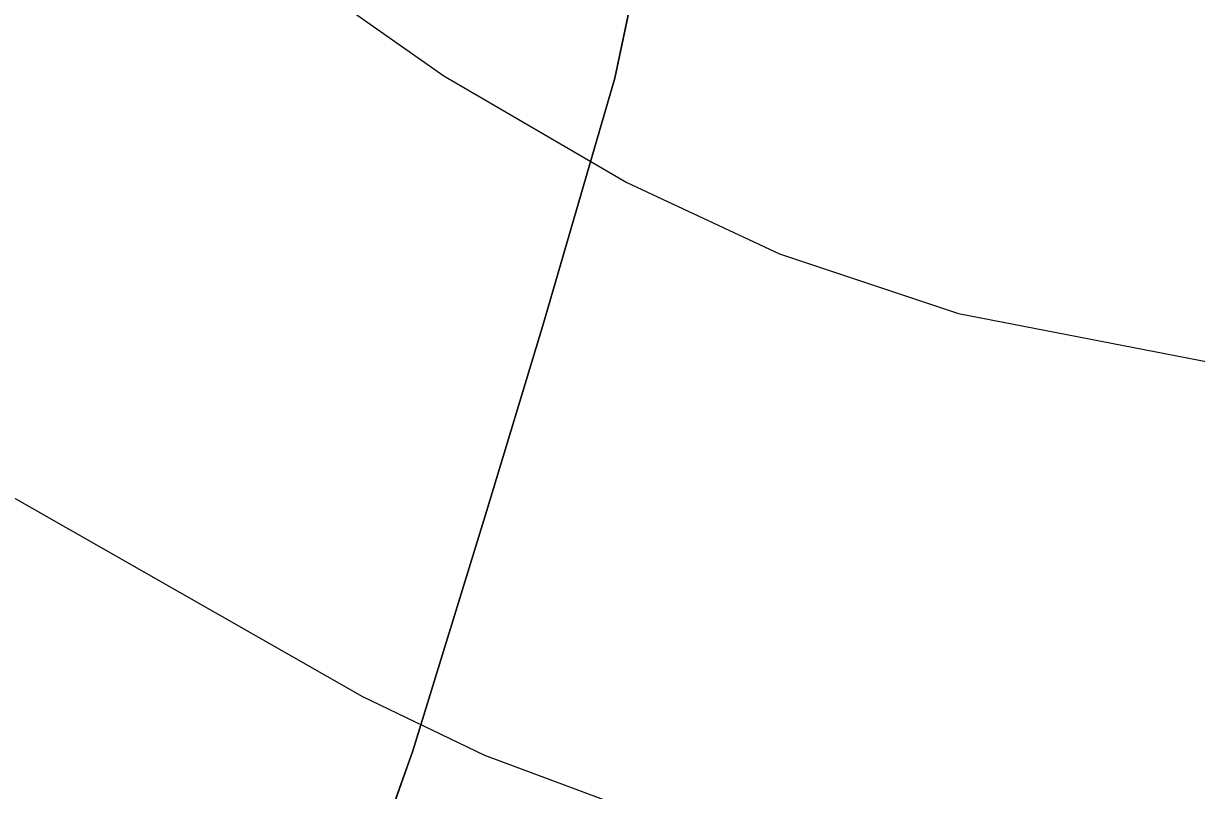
# Model space of a CAD drawing. Extents: x -662620 to -656370, y -1067090 to -1062990.
# Drawn here: x -658956.8 to -658890.8, y -1064356.9 to -1064313.8 of the extents above; entities that cross this region are included whole.
import ezdxf

# ---------------------------------------------------------------- set-up
doc = ezdxf.new("R2010")
doc.units = 0
for name, color, linetype in [('ORNÁ_PŮDA_-_STÁVAJÍCÍ', 7, 'Continuous'), ('OVOCNÝ_SAD_-_STÁVAJÍCÍ', 7, 'Continuous'), ('VRSTEVNICE_ZÁKLADNÍ', 7, 'Continuous')]:
    doc.layers.add(name, color=color, linetype=linetype)

msp = doc.modelspace()

# ---------------------------------------------------------------- linework, layer by layer
at = {"layer": 'ORNÁ_PŮDA_-_STÁVAJÍCÍ'}
for p, q in [((-658921.08, -1064305.32), (-658923.54, -1064316.91)), ((-658923.54, -1064316.91), (-658927.58, -1064330.79)), ((-658927.58, -1064330.79), (-658930.74, -1064341.24)), ((-658930.74, -1064341.24), (-658934.88, -1064354.69)), ((-658934.88, -1064354.69), (-658939.67, -1064368.06))]:
    msp.add_line(p, q, dxfattribs=at)
msp.add_lwpolyline([(-658889.46, -1064196.64), (-658900, -1064195.27), (-658903.94, -1064218.87), (-658907.71, -1064241.21), (-658910.84, -1064258.48), (-658914.87, -1064278.59), (-658918.76, -1064295.5), (-658921.08, -1064305.32), (-658923.54, -1064316.91), (-658927.58, -1064330.79), (-658930.74, -1064341.24), (-658934.88, -1064354.69), (-658939.67, -1064368.06), (-658943.62, -1064377.93), (-658950.35, -1064374.1), (-658962.33, -1064367.68), (-658976.82, -1064358.54), (-658982.2, -1064356.3), (-658971.82, -1064331.2), (-658960.21, -1064298.93), (-658956.55, -1064277.57), (-658952.46, -1064221.72), (-658950.18, -1064181.84)], dxfattribs=at)
at = {"layer": 'OVOCNÝ_SAD_-_STÁVAJÍCÍ'}
for p, q in [((-658923.54, -1064316.91), (-658921.08, -1064305.32)), ((-658927.58, -1064330.79), (-658923.54, -1064316.91)), ((-658930.74, -1064341.24), (-658927.58, -1064330.79)), ((-658934.88, -1064354.69), (-658930.74, -1064341.24)), ((-658939.67, -1064368.06), (-658934.88, -1064354.69))]:
    msp.add_line(p, q, dxfattribs=at)
msp.add_lwpolyline([(-658943.62, -1064377.93), (-658939.67, -1064368.06), (-658934.88, -1064354.69), (-658930.74, -1064341.24), (-658927.58, -1064330.79), (-658923.54, -1064316.91), (-658921.08, -1064305.32), (-658918.76, -1064295.5), (-658884.91, -1064306.16), (-658877.58, -1064308.49), (-658860.53, -1064313.79), (-658875.91, -1064346.22), (-658883.78, -1064362.65), (-658889.68, -1064375.09), (-658894.78, -1064385.59), (-658896.82, -1064388.51), (-658899.14, -1064389.29), (-658906.34, -1064388.98), (-658914.62, -1064387.82), (-658930.88, -1064382.49)], close=True, dxfattribs=at)
at = {"layer": 'VRSTEVNICE_ZÁKLADNÍ'}
for points in [[(-659075.367, -1064185.558), (-659059.501, -1064203.424), (-659029.485, -1064233.012), (-659005.902, -1064254.165), (-658988.607, -1064268.602), (-658942.296, -1064310.338), (-658933.149, -1064316.77), (-658922.858, -1064322.773), (-658914.282, -1064326.775), (-658904.226, -1064330.119)], [(-659075.367, -1064185.558), (-659059.501, -1064203.424), (-659029.485, -1064233.012), (-659005.902, -1064254.165), (-658988.607, -1064268.602), (-658942.296, -1064310.338), (-658933.149, -1064316.77), (-658922.858, -1064322.773), (-658914.282, -1064326.775), (-658904.226, -1064330.119)], [(-658904.226, -1064330.119), (-658880.26, -1064334.765), (-658850.962, -1064341.926), (-658828.236, -1064344.499), (-658809.369, -1064344.642), (-658795.648, -1064343.213), (-658784.213, -1064340.64), (-658771.063, -1064334.208), (-658720.465, -1064302.763), (-658707.458, -1064293.329), (-658701.884, -1064288.326), (-658692.879, -1064278.75), (-658683.588, -1064266.744), (-658672.868, -1064248.734), (-658667.437, -1064234.727), (-658665.578, -1064226.723), (-658663.72, -1064208.713), (-658663.863, -1064198.708), (-658665.15, -1064188.702)], [(-658904.226, -1064330.119), (-658880.26, -1064334.765), (-658850.962, -1064341.926), (-658828.236, -1064344.499), (-658809.369, -1064344.642), (-658795.648, -1064343.213), (-658784.213, -1064340.64), (-658771.063, -1064334.208), (-658720.465, -1064302.763), (-658707.458, -1064293.329), (-658701.884, -1064288.326), (-658692.879, -1064278.75), (-658683.588, -1064266.744), (-658672.868, -1064248.734), (-658667.437, -1064234.727), (-658665.578, -1064226.723), (-658663.72, -1064208.713), (-658663.863, -1064198.708), (-658665.15, -1064188.702)], [(-659083.514, -1064235.727), (-659073.509, -1064247.734), (-659058.072, -1064262.884), (-659038.347, -1064280.608), (-659015.907, -1064299.332), (-658982.889, -1064324.06), (-658958.305, -1064339.925), (-658937.723, -1064351.646), (-658930.862, -1064354.933), (-658896.701, -1064367.654), (-658845.96, -1064383.663), (-658834.525, -1064385.235), (-658823.377, -1064384.806), (-658815.372, -1064383.52), (-658771.349, -1064370.227), (-658751.624, -1064362.794), (-658737.617, -1064355.362)], [(-659083.514, -1064235.727), (-659073.509, -1064247.734), (-659058.072, -1064262.884), (-659038.347, -1064280.608), (-659015.907, -1064299.332), (-658982.889, -1064324.06), (-658958.305, -1064339.925), (-658937.723, -1064351.646), (-658930.862, -1064354.933), (-658896.701, -1064367.654), (-658845.96, -1064383.663), (-658834.525, -1064385.235), (-658823.377, -1064384.806), (-658815.372, -1064383.52), (-658771.349, -1064370.227), (-658751.624, -1064362.794), (-658737.617, -1064355.362)]]:
    msp.add_lwpolyline(points, dxfattribs=at)

doc.saveas('drawing.dxf')
